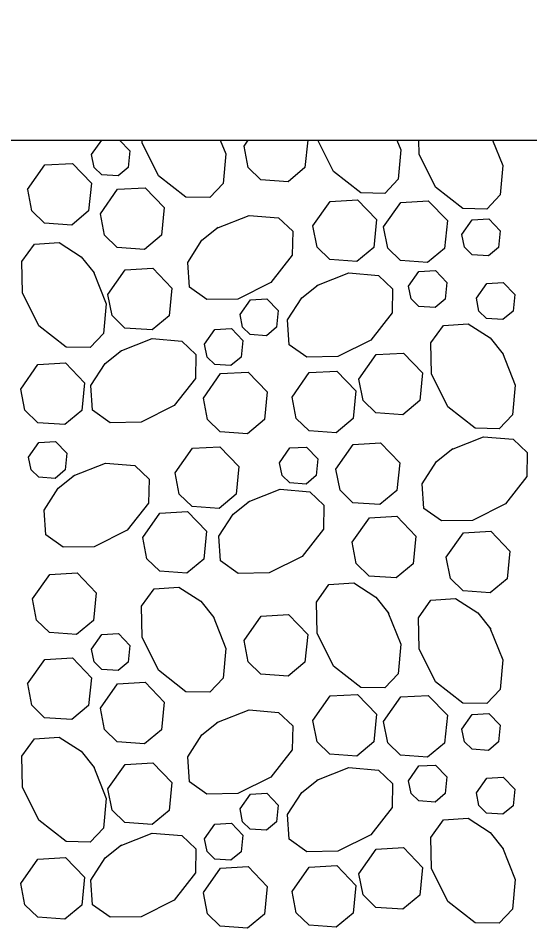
# Model space of a CAD drawing. Extents: x 636530 to 644067, y 294168 to 299122.
# Drawn here: x 638662.01 to 638670.01, y 297841.24 to 297855.48 of the extents above; entities that cross this region are included whole.
import ezdxf

# ---------------------------------------------------------------- set-up
doc = ezdxf.new("R2010")
doc.units = 0
doc.layers.add('1', color=7, linetype='Continuous')

msp = doc.modelspace()

# ---------------------------------------------------------------- linework, layer by layer
at = {"layer": '1'}
msp.add_line((638659.73, 297853.577), (638680.295, 297853.577), dxfattribs=at)
msp.add_lwpolyline([(638314.366, 297861.706), (638619.166, 297861.706), (638619.166, 297845.45), (638651.603, 297845.45), (638659.73, 297853.577), (638680.295, 297853.577), (638680.295, 297854.336), (638685.256, 297856.696), (638675.071, 297855.303), (638680.295, 297857.854), (638680.295, 297861.706), (638680.295, 297866.786), (638314.366, 297866.786)], close=True, dxfattribs=at)
for points in [[(638662.922, 297853.577), (638662.922, 297853.577), (638662.92, 297853.577)], [(638663.158, 297853.35), (638663.317, 297853.577)], [(638663.593, 297853.577), (638663.756, 297853.409), (638663.73, 297853.149), (638663.571, 297853.016), (638663.316, 297853.035), (638663.197, 297853.151), (638663.158, 297853.35)], [(638665.17, 297853.577), (638665.256, 297853.361), (638665.216, 297852.899), (638665.007, 297852.679), (638664.632, 297852.686), (638664.206, 297853.019), (638663.949, 297853.535), (638663.948, 297853.577)], [(638665.54, 297853.483), (638665.606, 297853.577)], [(638666.536, 297853.577), (638666.493, 297853.147), (638666.228, 297852.927), (638665.804, 297852.957), (638665.605, 297853.151), (638665.54, 297853.483)], [(638667.929, 297853.577), (638667.989, 297853.426), (638667.949, 297852.964), (638667.74, 297852.744), (638667.365, 297852.751), (638666.939, 297853.085), (638666.693, 297853.577)], [(638669.426, 297853.577), (638669.583, 297853.182), (638669.543, 297852.72), (638669.335, 297852.5), (638668.96, 297852.507), (638668.533, 297852.841), (638668.276, 297853.356), (638668.272, 297853.577)], [(638662.158, 297852.806), (638662.427, 297853.188), (638662.857, 297853.213), (638663.155, 297852.903), (638663.112, 297852.47), (638662.847, 297852.249), (638662.423, 297852.28), (638662.223, 297852.473), (638662.159, 297852.806)], [(638663.295, 297852.426), (638663.564, 297852.808), (638663.993, 297852.833), (638664.291, 297852.524), (638664.248, 297852.09), (638663.983, 297851.869), (638663.559, 297851.9), (638663.36, 297852.093), (638663.295, 297852.426)], [(638666.616, 297852.236), (638666.885, 297852.619), (638667.314, 297852.643), (638667.612, 297852.334), (638667.569, 297851.9), (638667.304, 297851.68), (638666.88, 297851.71), (638666.681, 297851.904), (638666.616, 297852.236)], [(638667.722, 297852.22), (638667.991, 297852.603), (638668.42, 297852.627), (638668.719, 297852.318), (638668.676, 297851.884), (638668.41, 297851.663), (638667.986, 297851.694), (638667.787, 297851.888), (638667.722, 297852.22)], [(638665.116, 297852.201), (638665.619, 297852.401), (638666.081, 297852.361), (638666.301, 297852.152), (638666.294, 297851.777), (638665.96, 297851.351), (638665.445, 297851.093), (638664.96, 297851.085), (638664.686, 297851.279), (638664.66, 297851.666), (638664.882, 297852.012), (638665.136, 297852.214)], [(638668.946, 297852.102), (638669.107, 297852.331), (638669.365, 297852.346), (638669.544, 297852.16), (638669.518, 297851.9), (638669.359, 297851.768), (638669.104, 297851.786), (638668.984, 297851.902), (638668.946, 297852.102)], [(638663.186, 297851.521), (638663.385, 297851.018), (638663.345, 297850.556), (638663.136, 297850.337), (638662.761, 297850.344), (638662.335, 297850.677), (638662.078, 297851.192), (638662.069, 297851.678), (638662.263, 297851.951), (638662.65, 297851.977), (638662.996, 297851.755), (638663.199, 297851.501)], [(638663.414, 297851.167), (638663.683, 297851.55), (638664.113, 297851.574), (638664.411, 297851.265), (638664.368, 297850.831), (638664.103, 297850.611), (638663.679, 297850.641), (638663.479, 297850.835), (638663.414, 297851.167)], [(638668.113, 297851.295), (638668.275, 297851.524), (638668.532, 297851.539), (638668.711, 297851.353), (638668.685, 297851.093), (638668.526, 297850.961), (638668.272, 297850.979), (638668.152, 297851.095), (638668.113, 297851.295)], [(638666.676, 297851.303), (638667.18, 297851.502), (638667.642, 297851.462), (638667.861, 297851.253), (638667.854, 297850.878), (638667.521, 297850.452), (638667.006, 297850.195), (638666.52, 297850.186), (638666.247, 297850.38), (638666.221, 297850.767), (638666.443, 297851.113), (638666.697, 297851.316)], [(638669.172, 297851.106), (638669.334, 297851.335), (638669.591, 297851.35), (638669.771, 297851.164), (638669.745, 297850.904), (638669.586, 297850.772), (638669.331, 297850.79), (638669.211, 297850.906), (638669.173, 297851.106)], [(638665.478, 297850.854), (638665.639, 297851.083), (638665.897, 297851.098), (638666.076, 297850.912), (638666.05, 297850.652), (638665.891, 297850.52), (638665.636, 297850.538), (638665.517, 297850.654), (638665.478, 297850.854)], [(638669.579, 297850.252), (638669.778, 297849.749), (638669.738, 297849.287), (638669.53, 297849.068), (638669.155, 297849.075), (638668.728, 297849.408), (638668.471, 297849.923), (638668.462, 297850.409), (638668.657, 297850.682), (638669.043, 297850.708), (638669.389, 297850.486), (638669.592, 297850.232)], [(638664.923, 297850.387), (638665.084, 297850.617), (638665.342, 297850.631), (638665.521, 297850.446), (638665.495, 297850.185), (638665.336, 297850.053), (638665.082, 297850.071), (638664.962, 297850.187), (638664.923, 297850.387)], [(638663.602, 297850.278), (638664.105, 297850.477), (638664.567, 297850.437), (638664.787, 297850.229), (638664.78, 297849.854), (638664.447, 297849.428), (638663.932, 297849.17), (638663.446, 297849.161), (638663.173, 297849.356), (638663.147, 297849.742), (638663.369, 297850.088), (638663.623, 297850.291)], [(638667.335, 297849.843), (638667.604, 297850.225), (638668.034, 297850.25), (638668.332, 297849.94), (638668.289, 297849.507), (638668.024, 297849.286), (638667.6, 297849.317), (638667.4, 297849.51), (638667.336, 297849.843)], [(638662.051, 297849.688), (638662.32, 297850.071), (638662.75, 297850.095), (638663.048, 297849.786), (638663.005, 297849.352), (638662.74, 297849.132), (638662.316, 297849.162), (638662.116, 297849.356), (638662.052, 297849.688)], [(638664.905, 297849.546), (638665.174, 297849.929), (638665.603, 297849.953), (638665.902, 297849.644), (638665.859, 297849.21), (638665.593, 297848.99), (638665.169, 297849.02), (638664.97, 297849.214), (638664.905, 297849.546)], [(638666.292, 297849.562), (638666.561, 297849.945), (638666.991, 297849.969), (638667.289, 297849.66), (638667.246, 297849.226), (638666.981, 297849.005), (638666.557, 297849.036), (638666.357, 297849.23), (638666.293, 297849.562)], [(638662.174, 297848.626), (638662.335, 297848.855), (638662.593, 297848.87), (638662.772, 297848.684), (638662.746, 297848.424), (638662.587, 297848.292), (638662.333, 297848.31), (638662.213, 297848.426), (638662.174, 297848.626)], [(638666.977, 297848.438), (638667.246, 297848.821), (638667.675, 297848.845), (638667.974, 297848.536), (638667.93, 297848.102), (638667.665, 297847.882), (638667.241, 297847.912), (638667.042, 297848.106), (638666.977, 297848.438)], [(638668.781, 297848.744), (638669.285, 297848.943), (638669.747, 297848.904), (638669.966, 297848.695), (638669.959, 297848.32), (638669.626, 297847.894), (638669.111, 297847.636), (638668.625, 297847.628), (638668.352, 297847.822), (638668.326, 297848.208), (638668.548, 297848.554), (638668.802, 297848.757)], [(638664.464, 297848.38), (638664.733, 297848.763), (638665.162, 297848.787), (638665.461, 297848.478), (638665.418, 297848.044), (638665.152, 297847.823), (638664.728, 297847.854), (638664.529, 297848.048), (638664.464, 297848.38)], [(638666.096, 297848.537), (638666.257, 297848.767), (638666.515, 297848.782), (638666.694, 297848.596), (638666.668, 297848.336), (638666.509, 297848.203), (638666.254, 297848.222), (638666.135, 297848.338), (638666.096, 297848.537)], [(638662.871, 297848.331), (638663.374, 297848.53), (638663.836, 297848.491), (638664.056, 297848.282), (638664.049, 297847.907), (638663.715, 297847.481), (638663.2, 297847.223), (638662.715, 297847.215), (638662.441, 297847.409), (638662.415, 297847.795), (638662.637, 297848.141), (638662.891, 297848.344)], [(638665.604, 297847.924), (638666.107, 297848.124), (638666.569, 297848.084), (638666.789, 297847.875), (638666.782, 297847.5), (638666.448, 297847.074), (638665.933, 297846.816), (638665.448, 297846.808), (638665.174, 297847.002), (638665.148, 297847.389), (638665.37, 297847.735), (638665.624, 297847.937)], [(638663.958, 297847.368), (638664.227, 297847.751), (638664.656, 297847.775), (638664.955, 297847.466), (638664.912, 297847.032), (638664.646, 297846.811), (638664.222, 297846.842), (638664.023, 297847.036), (638663.958, 297847.368)], [(638667.23, 297847.293), (638667.499, 297847.676), (638667.928, 297847.7), (638668.227, 297847.391), (638668.183, 297846.957), (638667.918, 297846.736), (638667.494, 297846.767), (638667.295, 297846.96), (638667.23, 297847.293)], [(638668.7, 297847.059), (638668.969, 297847.441), (638669.398, 297847.466), (638669.697, 297847.156), (638669.654, 297846.723), (638669.388, 297846.502), (638668.965, 297846.533), (638668.765, 297846.726), (638668.7, 297847.059)], [(638662.234, 297846.408), (638662.503, 297846.791), (638662.932, 297846.815), (638663.23, 297846.506), (638663.187, 297846.072), (638662.922, 297845.852), (638662.498, 297845.882), (638662.299, 297846.076), (638662.234, 297846.408)], [(638665.056, 297846.138), (638665.256, 297845.635), (638665.216, 297845.173), (638665.007, 297844.953), (638664.632, 297844.96), (638664.206, 297845.294), (638663.949, 297845.809), (638663.94, 297846.294), (638664.134, 297846.568), (638664.521, 297846.593), (638664.867, 297846.372), (638665.069, 297846.118)], [(638667.79, 297846.203), (638667.989, 297845.7), (638667.949, 297845.238), (638667.74, 297845.018), (638667.365, 297845.025), (638666.939, 297845.359), (638666.682, 297845.874), (638666.673, 297846.359), (638666.867, 297846.633), (638667.254, 297846.659), (638667.6, 297846.437), (638667.802, 297846.183)], [(638669.384, 297845.959), (638669.583, 297845.456), (638669.543, 297844.994), (638669.335, 297844.774), (638668.96, 297844.781), (638668.533, 297845.115), (638668.276, 297845.63), (638668.267, 297846.115), (638668.462, 297846.389), (638668.848, 297846.415), (638669.194, 297846.193), (638669.397, 297845.939)], [(638665.54, 297845.758), (638665.808, 297846.14), (638666.238, 297846.165), (638666.536, 297845.855), (638666.493, 297845.422), (638666.228, 297845.201), (638665.804, 297845.232), (638665.605, 297845.425), (638665.54, 297845.758)], [(638663.158, 297845.624), (638663.319, 297845.854), (638663.577, 297845.869), (638663.756, 297845.683), (638663.73, 297845.423), (638663.571, 297845.29), (638663.316, 297845.309), (638663.197, 297845.425), (638663.158, 297845.624)], [(638662.158, 297845.08), (638662.427, 297845.462), (638662.857, 297845.487), (638663.155, 297845.178), (638663.112, 297844.744), (638662.847, 297844.523), (638662.423, 297844.554), (638662.223, 297844.747), (638662.159, 297845.08)], [(638663.295, 297844.7), (638663.564, 297845.083), (638663.993, 297845.107), (638664.291, 297844.798), (638664.248, 297844.364), (638663.983, 297844.143), (638663.559, 297844.174), (638663.36, 297844.368), (638663.295, 297844.7)], [(638666.616, 297844.511), (638666.885, 297844.893), (638667.314, 297844.918), (638667.612, 297844.608), (638667.569, 297844.175), (638667.304, 297843.954), (638666.88, 297843.985), (638666.681, 297844.178), (638666.616, 297844.51)], [(638667.722, 297844.494), (638667.991, 297844.877), (638668.42, 297844.901), (638668.719, 297844.592), (638668.676, 297844.158), (638668.41, 297843.938), (638667.986, 297843.968), (638667.787, 297844.162), (638667.722, 297844.494)], [(638665.116, 297844.476), (638665.619, 297844.675), (638666.081, 297844.635), (638666.301, 297844.426), (638666.294, 297844.051), (638665.96, 297843.625), (638665.445, 297843.368), (638664.96, 297843.359), (638664.686, 297843.553), (638664.66, 297843.94), (638664.882, 297844.286), (638665.136, 297844.488)], [(638668.946, 297844.376), (638669.107, 297844.606), (638669.365, 297844.62), (638669.544, 297844.435), (638669.518, 297844.175), (638669.359, 297844.042), (638669.104, 297844.061), (638668.984, 297844.177), (638668.946, 297844.376)], [(638663.186, 297843.796), (638663.385, 297843.293), (638663.345, 297842.83), (638663.136, 297842.611), (638662.761, 297842.618), (638662.335, 297842.951), (638662.078, 297843.466), (638662.069, 297843.952), (638662.263, 297844.225), (638662.65, 297844.251), (638662.996, 297844.029), (638663.199, 297843.775)], [(638663.414, 297843.442), (638663.683, 297843.824), (638664.113, 297843.849), (638664.411, 297843.539), (638664.368, 297843.106), (638664.103, 297842.885), (638663.679, 297842.916), (638663.479, 297843.109), (638663.414, 297843.442)], [(638666.676, 297843.577), (638667.18, 297843.776), (638667.642, 297843.736), (638667.861, 297843.528), (638667.854, 297843.153), (638667.521, 297842.726), (638667.006, 297842.469), (638666.52, 297842.46), (638666.247, 297842.655), (638666.221, 297843.041), (638666.443, 297843.387), (638666.697, 297843.59)], [(638668.113, 297843.569), (638668.275, 297843.799), (638668.532, 297843.813), (638668.711, 297843.628), (638668.685, 297843.367), (638668.526, 297843.235), (638668.272, 297843.254), (638668.152, 297843.37), (638668.113, 297843.569)], [(638669.172, 297843.38), (638669.334, 297843.609), (638669.591, 297843.624), (638669.771, 297843.438), (638669.745, 297843.178), (638669.586, 297843.046), (638669.331, 297843.064), (638669.211, 297843.18), (638669.173, 297843.38)], [(638665.478, 297843.128), (638665.639, 297843.357), (638665.897, 297843.372), (638666.076, 297843.186), (638666.05, 297842.926), (638665.891, 297842.794), (638665.636, 297842.812), (638665.517, 297842.928), (638665.478, 297843.128)], [(638664.923, 297842.661), (638665.084, 297842.891), (638665.342, 297842.905), (638665.521, 297842.72), (638665.495, 297842.46), (638665.336, 297842.327), (638665.082, 297842.346), (638664.962, 297842.462), (638664.923, 297842.661)], [(638669.579, 297842.527), (638669.778, 297842.024), (638669.738, 297841.561), (638669.53, 297841.342), (638669.155, 297841.349), (638668.728, 297841.682), (638668.471, 297842.197), (638668.462, 297842.683), (638668.657, 297842.956), (638669.043, 297842.982), (638669.389, 297842.76), (638669.592, 297842.506)], [(638663.602, 297842.552), (638664.105, 297842.752), (638664.567, 297842.712), (638664.787, 297842.503), (638664.78, 297842.128), (638664.447, 297841.702), (638663.932, 297841.444), (638663.446, 297841.436), (638663.173, 297841.63), (638663.147, 297842.017), (638663.369, 297842.362), (638663.623, 297842.565)], [(638667.335, 297842.117), (638667.604, 297842.499), (638668.034, 297842.524), (638668.332, 297842.214), (638668.289, 297841.781), (638668.024, 297841.56), (638667.6, 297841.591), (638667.4, 297841.784), (638667.336, 297842.117)], [(638662.051, 297841.962), (638662.32, 297842.345), (638662.75, 297842.369), (638663.048, 297842.06), (638663.005, 297841.626), (638662.74, 297841.406), (638662.316, 297841.436), (638662.116, 297841.63), (638662.052, 297841.962)], [(638664.905, 297841.821), (638665.174, 297842.203), (638665.603, 297842.228), (638665.902, 297841.918), (638665.859, 297841.484), (638665.593, 297841.264), (638665.169, 297841.295), (638664.97, 297841.488), (638664.905, 297841.82)], [(638666.292, 297841.836), (638666.561, 297842.219), (638666.991, 297842.243), (638667.289, 297841.934), (638667.246, 297841.5), (638666.981, 297841.28), (638666.557, 297841.31), (638666.357, 297841.504), (638666.293, 297841.836)]]:
    msp.add_lwpolyline(points, dxfattribs=at)
msp.add_ellipse((638622.056, 297845.26), major_axis=(-55.48, 0), ratio=0.609266, dxfattribs=at)

doc.saveas('drawing.dxf')
